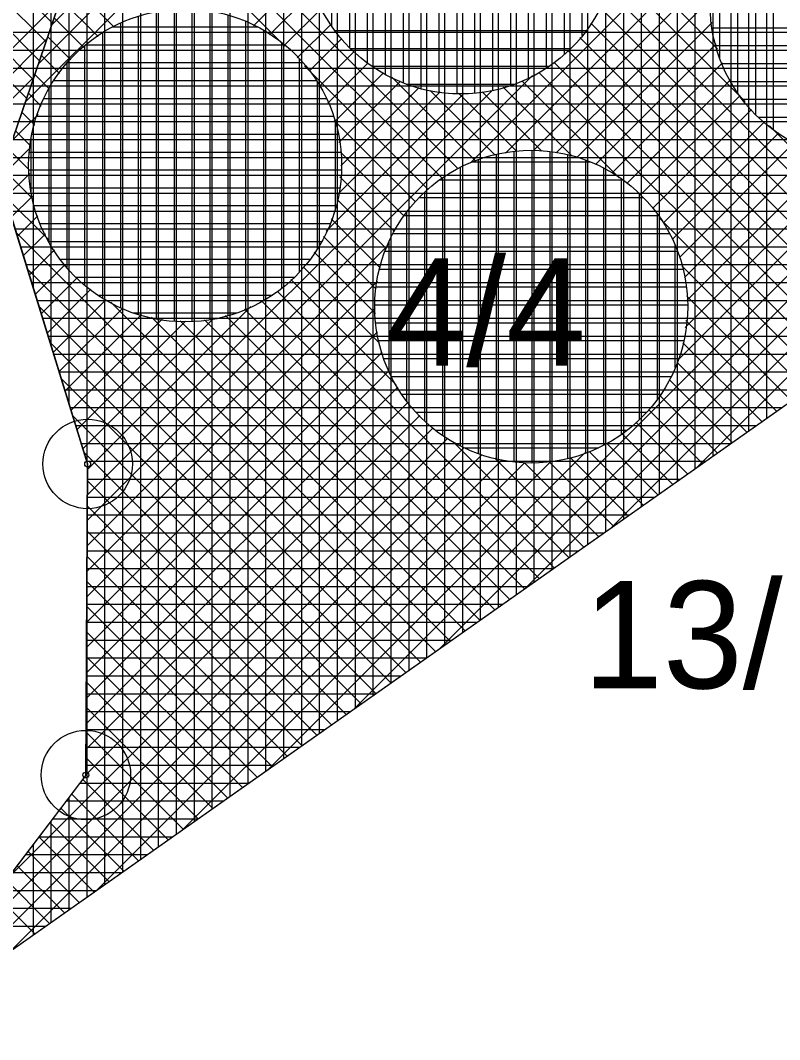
# Model space of a CAD drawing. Extents: x -566461 to -565198, y -1096301 to -1095707.
# Drawn here: x -566383.6 to -566375.11, y -1095873.77 to -1095862.37 of the extents above; entities that cross this region are included whole.
import ezdxf

# ---------------------------------------------------------------- set-up
doc = ezdxf.new("R2010")
doc.units = 0
for name, color, linetype in [('Vrstva 1', 7, 'Continuous'), ('Vrstva 24', 7, 'Continuous'), ('Vrstva 40', 7, 'Continuous'), ('Vrstva 41', 7, 'Continuous'), ('Vrstva 42', 7, 'Continuous'), ('Vrstva 43', 7, 'Continuous'), ('Vrstva 44', 7, 'Continuous')]:
    doc.layers.add(name, color=color, linetype=linetype)

msp = doc.modelspace()

# ---------------------------------------------------------------- linework, layer by layer
at = {"layer": 'Vrstva 1'}
for p, q in [((-566382.85, -1095867.33), (-566387.83, -1095851.23)), ((-566385.12, -1095873.77), (-566371.02, -1095863.83)), ((-566382.87, -1095870.81), (-566382.85, -1095867.33)), ((-566382.87, -1095870.81), (-566385.12, -1095873.77))]:
    msp.add_line(p, q, dxfattribs=at)
at = {"layer": 'Vrstva 24'}
for centre, radius in [((-566382.85, -1095867.33), 0.5), ((-566382.85, -1095867.33), 0.0327), ((-566382.87, -1095870.81), 0.5), ((-566382.87, -1095870.81), 0.0327)]:
    msp.add_circle(centre, radius, dxfattribs=at)
at = {"layer": 'Vrstva 41'}
for p, q in [((-566373.457, -1095852.625), (-566383.258, -1095862.426)), ((-566373.406, -1095852.857), (-566383.405, -1095862.857)), ((-566373.356, -1095853.09), (-566383.553, -1095863.287)), ((-566372.345, -1095857.736), (-566378.574, -1095863.965)), ((-566382.426, -1095860.308), (-566378.706, -1095864.029)), ((-566382.533, -1095860.484), (-566378.882, -1095864.136)), ((-566382.64, -1095860.66), (-566380.644, -1095862.656)), ((-566384.883, -1095860.757), (-566383.247, -1095862.393)), ((-566384.756, -1095861.167), (-566383.319, -1095862.604)), ((-566375.651, -1095861.324), (-566378.177, -1095863.851)), ((-566384.63, -1095861.576), (-566383.391, -1095862.815)), ((-566376.947, -1095861.545), (-566375.808, -1095862.684)), ((-566380.383, -1095861.814), (-566380.996, -1095862.427)), ((-566375.833, -1095861.789), (-566377.869, -1095863.825)), ((-566376.974, -1095861.801), (-566375.498, -1095863.276)), ((-566383.083, -1095861.914), (-566382.554, -1095862.443)), ((-566384.503, -1095861.986), (-566383.463, -1095863.025)), ((-566380.318, -1095862.032), (-566380.816, -1095862.529)), ((-566377.037, -1095862.02), (-566373.488, -1095865.57)), ((-566383.162, -1095862.148), (-566384.148, -1095863.133)), ((-566383.155, -1095862.125), (-566382.732, -1095862.548)), ((-566371.385, -1095862.15), (-566377.952, -1095868.717)), ((-566375.877, -1095862.117), (-566377.61, -1095863.85)), ((-566380.232, -1095862.229), (-566380.652, -1095862.649)), ((-566377.122, -1095862.218), (-566373.654, -1095865.687)), ((-566384.376, -1095862.395), (-566383.535, -1095863.236)), ((-566383.227, -1095862.336), (-566382.893, -1095862.67)), ((-566380.128, -1095862.408), (-566380.506, -1095862.785)), ((-566375.869, -1095862.391), (-566377.38, -1095863.902)), ((-566377.225, -1095862.398), (-566373.819, -1095865.804)), ((-566371.335, -1095862.382), (-566376.993, -1095868.041)), ((-566383.31, -1095862.578), (-566384.081, -1095863.349)), ((-566383.299, -1095862.546), (-566383.037, -1095862.808)), ((-566380.007, -1095862.569), (-566380.375, -1095862.937)), ((-566377.346, -1095862.56), (-566373.985, -1095865.92)), ((-566375.823, -1095862.628), (-566377.173, -1095863.978)), ((-566371.284, -1095862.615), (-566376.035, -1095867.365)), ((-566379.869, -1095862.714), (-566380.261, -1095863.106)), ((-566377.483, -1095862.706), (-566374.151, -1095866.037)), ((-566383.371, -1095862.757), (-566383.166, -1095862.962)), ((-566379.715, -1095862.843), (-566380.165, -1095863.293)), ((-566377.636, -1095862.836), (-566374.317, -1095866.154)), ((-566375.753, -1095862.841), (-566376.989, -1095864.077)), ((-566383.444, -1095862.968), (-566383.276, -1095863.135)), ((-566380.426, -1095862.874), (-566379.041, -1095864.259)), ((-566379.543, -1095862.954), (-566380.091, -1095863.502)), ((-566377.806, -1095862.949), (-566374.483, -1095866.271)), ((-566383.457, -1095863.008), (-566384.015, -1095863.565)), ((-566377.877, -1095862.985), (-566382.854, -1095867.962)), ((-566379.353, -1095863.047), (-566380.04, -1095863.734)), ((-566379.449, -1095863.002), (-566378.51, -1095863.941)), ((-566377.995, -1095863.042), (-566376.908, -1095864.129)), ((-566375.662, -1095863.033), (-566376.822, -1095864.192)), ((-566383.516, -1095863.178), (-566383.368, -1095863.326)), ((-566378.322, -1095863.147), (-566382.852, -1095867.677)), ((-566378.639, -1095863.182), (-566380.183, -1095864.725)), ((-566378.908, -1095863.167), (-566380.053, -1095864.312)), ((-566379.143, -1095863.119), (-566380.019, -1095863.995)), ((-566379.019, -1095863.15), (-566378.295, -1095863.874)), ((-566378.703, -1095863.183), (-566378.053, -1095863.833)), ((-566378.438, -1095863.165), (-566377.772, -1095863.83)), ((-566378.204, -1095863.116), (-566377.432, -1095863.888)), ((-566375.553, -1095863.207), (-566376.671, -1095864.324)), ((-566383.404, -1095863.421), (-566383.7, -1095863.717)), ((-566383.588, -1095863.389), (-566383.439, -1095863.538)), ((-566375.426, -1095863.363), (-566376.536, -1095864.472)), ((-566380.094, -1095863.489), (-566379.184, -1095864.399)), ((-566375.283, -1095863.502), (-566376.417, -1095864.637)), ((-566375.226, -1095863.548), (-566373.322, -1095865.453)), ((-566383.66, -1095863.6), (-566383.486, -1095863.773)), ((-566373.119, -1095863.601), (-566378.911, -1095869.393)), ((-566375.123, -1095863.625), (-566376.316, -1095864.818)), ((-566374.946, -1095863.731), (-566376.234, -1095865.019)), ((-566383.489, -1095863.788), (-566383.838, -1095864.137)), ((-566383.732, -1095863.81), (-566383.499, -1095864.044)), ((-566380.026, -1095863.839), (-566379.31, -1095864.556)), ((-566373.663, -1095863.862), (-566379.869, -1095870.068)), ((-566374.751, -1095863.818), (-566376.177, -1095865.245)), ((-566374.534, -1095863.884), (-566376.148, -1095865.499)), ((-566374.008, -1095863.924), (-566376.253, -1095866.169)), ((-566374.29, -1095863.924), (-566376.169, -1095865.802)), ((-566383.804, -1095864.021), (-566383.459, -1095864.366)), ((-566383.497, -1095864.08), (-566383.771, -1095864.353)), ((-566380.032, -1095864.117), (-566379.419, -1095864.73)), ((-566383.778, -1095864.331), (-566383.289, -1095864.819)), ((-566383.466, -1095864.332), (-566383.704, -1095864.569)), ((-566380.062, -1095864.37), (-566379.509, -1095864.923)), ((-566383.406, -1095864.554), (-566383.637, -1095864.785)), ((-566380.127, -1095864.587), (-566379.578, -1095865.136)), ((-566376.449, -1095864.588), (-566374.649, -1095866.388)), ((-566383.651, -1095864.74), (-566378.962, -1095869.429)), ((-566383.323, -1095864.754), (-566383.57, -1095865.001)), ((-566380.213, -1095864.784), (-566379.624, -1095865.373)), ((-566379.495, -1095864.886), (-566382.855, -1095868.246)), ((-566383.221, -1095864.934), (-566383.503, -1095865.217)), ((-566380.318, -1095864.962), (-566379.632, -1095865.648)), ((-566383.101, -1095865.098), (-566383.437, -1095865.433)), ((-566380.44, -1095865.123), (-566379.585, -1095865.978)), ((-566376.208, -1095865.112), (-566374.815, -1095866.505)), ((-566383.524, -1095865.15), (-566379.128, -1095869.546)), ((-566382.965, -1095865.244), (-566383.37, -1095865.649)), ((-566379.609, -1095865.283), (-566382.857, -1095868.531)), ((-566380.578, -1095865.267), (-566379.401, -1095866.445)), ((-566382.813, -1095865.375), (-566383.303, -1095865.865)), ((-566380.732, -1095865.396), (-566377.635, -1095868.493)), ((-566376.15, -1095865.452), (-566374.981, -1095866.622)), ((-566383.398, -1095865.559), (-566379.294, -1095869.663)), ((-566382.644, -1095865.489), (-566383.236, -1095866.081)), ((-566382.457, -1095865.585), (-566383.169, -1095866.297)), ((-566379.635, -1095865.591), (-566382.859, -1095868.815)), ((-566381.025, -1095865.567), (-566382.85, -1095867.393)), ((-566382.589, -1095865.519), (-566378.796, -1095869.312)), ((-566381.096, -1095865.598), (-566377.967, -1095868.727)), ((-566380.905, -1095865.506), (-566377.801, -1095868.61)), ((-566382.248, -1095865.659), (-566383.103, -1095866.513)), ((-566382.016, -1095865.71), (-566383.036, -1095866.729)), ((-566381.44, -1095865.7), (-566382.902, -1095867.162)), ((-566382.136, -1095865.689), (-566378.63, -1095869.195)), ((-566381.543, -1095865.716), (-566378.299, -1095868.961)), ((-566381.308, -1095865.669), (-566378.133, -1095868.844)), ((-566381.755, -1095865.732), (-566382.969, -1095866.946)), ((-566381.814, -1095865.729), (-566378.465, -1095869.078)), ((-566376.161, -1095865.725), (-566375.147, -1095866.739)), ((-566379.61, -1095865.85), (-566382.86, -1095869.1)), ((-566383.271, -1095865.969), (-566379.46, -1095869.78)), ((-566376.194, -1095865.975), (-566375.313, -1095866.856)), ((-566379.558, -1095866.08), (-566382.862, -1095869.384)), ((-566379.482, -1095866.287), (-566382.863, -1095869.668)), ((-566376.261, -1095866.19), (-566375.478, -1095866.973)), ((-566383.144, -1095866.378), (-566379.626, -1095869.897)), ((-566376.349, -1095866.386), (-566375.644, -1095867.09)), ((-566379.383, -1095866.471), (-566382.865, -1095869.953)), ((-566376.456, -1095866.562), (-566375.81, -1095867.207)), ((-566379.268, -1095866.638), (-566382.867, -1095870.237)), ((-566376.579, -1095866.721), (-566375.976, -1095867.324)), ((-566383.018, -1095866.788), (-566379.792, -1095870.014)), ((-566379.136, -1095866.789), (-566382.868, -1095870.522)), ((-566378.988, -1095866.924), (-566382.87, -1095870.806)), ((-566376.719, -1095866.864), (-566376.142, -1095867.441)), ((-566378.823, -1095867.043), (-566383.755, -1095871.974)), ((-566378.765, -1095867.081), (-566377.469, -1095868.376)), ((-566376.876, -1095866.99), (-566376.308, -1095867.558)), ((-566378.642, -1095867.144), (-566384.651, -1095873.153)), ((-566382.891, -1095867.197), (-566379.958, -1095870.131)), ((-566377.243, -1095867.189), (-566376.64, -1095867.792)), ((-566377.05, -1095867.099), (-566376.474, -1095867.675)), ((-566378.441, -1095867.226), (-566384.663, -1095873.448)), ((-566378.215, -1095867.283), (-566383.704, -1095872.772)), ((-566377.961, -1095867.312), (-566382.745, -1095872.096)), ((-566377.666, -1095867.299), (-566381.787, -1095871.42)), ((-566377.291, -1095867.207), (-566380.828, -1095870.744)), ((-566378.298, -1095867.265), (-566377.303, -1095868.259)), ((-566377.968, -1095867.312), (-566377.137, -1095868.143)), ((-566377.693, -1095867.304), (-566376.971, -1095868.026)), ((-566377.456, -1095867.258), (-566376.806, -1095867.909)), ((-566382.851, -1095867.52), (-566380.123, -1095870.248)), ((-566382.853, -1095867.801), (-566380.289, -1095870.365)), ((-566382.854, -1095868.082), (-566380.455, -1095870.481)), ((-566382.856, -1095868.364), (-566380.621, -1095870.598)), ((-566382.858, -1095868.645), (-566380.787, -1095870.715)), ((-566382.859, -1095868.926), (-566380.953, -1095870.832)), ((-566382.861, -1095869.207), (-566381.119, -1095870.949)), ((-566382.862, -1095869.489), (-566381.285, -1095871.066)), ((-566382.864, -1095869.77), (-566381.451, -1095871.183)), ((-566382.866, -1095870.051), (-566381.616, -1095871.3)), ((-566382.867, -1095870.332), (-566381.782, -1095871.417)), ((-566382.869, -1095870.613), (-566381.948, -1095871.534)), ((-566382.907, -1095870.858), (-566382.114, -1095871.651)), ((-566383.029, -1095871.019), (-566382.28, -1095871.768)), ((-566383.151, -1095871.18), (-566382.446, -1095871.885)), ((-566383.273, -1095871.34), (-566382.612, -1095872.002)), ((-566383.395, -1095871.501), (-566382.778, -1095872.119)), ((-566383.518, -1095871.662), (-566382.944, -1095872.236)), ((-566383.64, -1095871.823), (-566383.11, -1095872.353)), ((-566383.762, -1095871.983), (-566383.275, -1095872.47)), ((-566383.884, -1095872.144), (-566383.441, -1095872.587))]:
    msp.add_line(p, q, dxfattribs=at)
at = {"layer": 'Vrstva 42'}
for points in [[(-566383.841, -1095864.127), (-566382.67, -1095860.71), (-566381.61, -1095858.96), (-566380.13, -1095856.89), (-566378.22, -1095854.98), (-566377.21, -1095854.03), (-566376.26, -1095853.18), (-566375.36, -1095851.91), (-566374.4, -1095850.47), (-566374.143, -1095849.47), (-566375.63, -1095842.63), (-566387.83, -1095851.23)], [(-566383.841, -1095864.127), (-566382.85, -1095867.33), (-566382.87, -1095870.81), (-566385.12, -1095873.77), (-566371.02, -1095863.83), (-566374.143, -1095849.47), (-566374.4, -1095850.47), (-566376.26, -1095853.18), (-566378.22, -1095854.98), (-566380.13, -1095856.89), (-566381.61, -1095858.96), (-566382.67, -1095860.71)]]:
    msp.add_lwpolyline(points, close=True, dxfattribs=at)
at = {"layer": 'Vrstva 43'}
for p, q in [((-566375.66, -1095842.651), (-566375.66, -1095867.101)), ((-566375.86, -1095842.792), (-566375.86, -1095867.242)), ((-566376.06, -1095842.933), (-566376.06, -1095867.383)), ((-566376.26, -1095843.074), (-566376.26, -1095867.524)), ((-566376.46, -1095843.215), (-566376.46, -1095867.665)), ((-566376.66, -1095843.356), (-566376.66, -1095867.806)), ((-566375.46, -1095843.412), (-566375.46, -1095866.96)), ((-566376.86, -1095843.497), (-566376.86, -1095867.947)), ((-566377.06, -1095843.638), (-566377.06, -1095868.088)), ((-566377.26, -1095843.779), (-566377.26, -1095868.229)), ((-566377.46, -1095843.92), (-566377.46, -1095868.37)), ((-566377.66, -1095844.061), (-566377.66, -1095868.511)), ((-566377.86, -1095844.202), (-566377.86, -1095868.652)), ((-566378.06, -1095844.343), (-566378.06, -1095868.793)), ((-566375.26, -1095844.332), (-566375.26, -1095866.819)), ((-566378.26, -1095844.484), (-566378.26, -1095868.934)), ((-566378.46, -1095844.625), (-566378.46, -1095869.075)), ((-566378.66, -1095844.766), (-566378.66, -1095869.216)), ((-566378.86, -1095844.907), (-566378.86, -1095869.357)), ((-566379.06, -1095845.048), (-566379.06, -1095869.498)), ((-566379.26, -1095845.189), (-566379.26, -1095869.639)), ((-566379.46, -1095845.33), (-566379.46, -1095869.78)), ((-566379.66, -1095845.471), (-566379.66, -1095869.921)), ((-566379.86, -1095845.612), (-566379.86, -1095870.062)), ((-566380.06, -1095845.753), (-566380.06, -1095870.203)), ((-566380.26, -1095845.894), (-566380.26, -1095870.344)), ((-566380.46, -1095846.035), (-566380.46, -1095870.485)), ((-566380.66, -1095846.176), (-566380.66, -1095870.626)), ((-566380.86, -1095846.317), (-566380.86, -1095870.767)), ((-566381.06, -1095846.458), (-566381.06, -1095870.908)), ((-566381.26, -1095846.599), (-566381.26, -1095871.049)), ((-566381.46, -1095846.74), (-566381.46, -1095871.19)), ((-566381.66, -1095846.881), (-566381.66, -1095871.331)), ((-566381.86, -1095847.022), (-566381.86, -1095871.472)), ((-566382.06, -1095847.163), (-566382.06, -1095871.613)), ((-566382.26, -1095847.304), (-566382.26, -1095871.754)), ((-566382.46, -1095847.445), (-566382.46, -1095871.895)), ((-566382.66, -1095847.586), (-566382.66, -1095872.036)), ((-566382.86, -1095847.727), (-566382.86, -1095867.298)), ((-566383.06, -1095847.868), (-566383.06, -1095866.651)), ((-566383.26, -1095848.009), (-566383.26, -1095866.004)), ((-566383.46, -1095848.15), (-566383.46, -1095865.358)), ((-566384.344, -1095862.5), (-566371.309, -1095862.5)), ((-566384.282, -1095862.7), (-566371.266, -1095862.7)), ((-566384.22, -1095862.9), (-566371.222, -1095862.9)), ((-566384.158, -1095863.1), (-566371.179, -1095863.1)), ((-566384.097, -1095863.3), (-566371.135, -1095863.3)), ((-566384.035, -1095863.5), (-566371.092, -1095863.5)), ((-566383.973, -1095863.7), (-566371.048, -1095863.7)), ((-566383.911, -1095863.9), (-566371.119, -1095863.9)), ((-566383.849, -1095864.1), (-566371.403, -1095864.1)), ((-566383.787, -1095864.3), (-566371.687, -1095864.3)), ((-566383.725, -1095864.5), (-566371.97, -1095864.5)), ((-566383.664, -1095864.7), (-566372.254, -1095864.7)), ((-566383.602, -1095864.9), (-566372.538, -1095864.9)), ((-566383.54, -1095865.1), (-566372.822, -1095865.1)), ((-566383.478, -1095865.3), (-566373.105, -1095865.3)), ((-566383.416, -1095865.5), (-566373.389, -1095865.5)), ((-566383.354, -1095865.7), (-566373.673, -1095865.7)), ((-566383.292, -1095865.9), (-566373.956, -1095865.9)), ((-566383.23, -1095866.1), (-566374.24, -1095866.1)), ((-566383.169, -1095866.3), (-566374.524, -1095866.3)), ((-566383.107, -1095866.5), (-566374.807, -1095866.5)), ((-566383.045, -1095866.7), (-566375.091, -1095866.7)), ((-566382.983, -1095866.9), (-566375.375, -1095866.9)), ((-566382.921, -1095867.1), (-566375.659, -1095867.1)), ((-566382.859, -1095867.3), (-566375.942, -1095867.3)), ((-566382.851, -1095867.5), (-566376.226, -1095867.5)), ((-566382.852, -1095867.7), (-566376.51, -1095867.7)), ((-566382.853, -1095867.9), (-566376.793, -1095867.9)), ((-566382.854, -1095868.1), (-566377.077, -1095868.1)), ((-566382.856, -1095868.3), (-566377.361, -1095868.3)), ((-566382.857, -1095868.5), (-566377.644, -1095868.5)), ((-566382.858, -1095868.7), (-566377.928, -1095868.7)), ((-566382.859, -1095868.9), (-566378.212, -1095868.9)), ((-566382.86, -1095869.07), (-566382.86, -1095872.177)), ((-566382.86, -1095869.1), (-566378.496, -1095869.1)), ((-566382.861, -1095869.3), (-566378.779, -1095869.3)), ((-566382.862, -1095869.5), (-566379.063, -1095869.5)), ((-566382.864, -1095869.7), (-566379.347, -1095869.7)), ((-566382.865, -1095869.9), (-566379.63, -1095869.9)), ((-566382.866, -1095870.1), (-566379.914, -1095870.1)), ((-566382.867, -1095870.3), (-566380.198, -1095870.3)), ((-566382.868, -1095870.5), (-566380.481, -1095870.5)), ((-566382.869, -1095870.7), (-566380.765, -1095870.7)), ((-566382.938, -1095870.9), (-566381.049, -1095870.9)), ((-566383.06, -1095871.06), (-566383.06, -1095872.318)), ((-566383.09, -1095871.1), (-566381.333, -1095871.1)), ((-566383.242, -1095871.3), (-566381.616, -1095871.3)), ((-566383.26, -1095871.323), (-566383.26, -1095872.459)), ((-566383.394, -1095871.5), (-566381.9, -1095871.5)), ((-566383.46, -1095871.586), (-566383.46, -1095872.6)), ((-566383.547, -1095871.7), (-566382.184, -1095871.7)), ((-566383.699, -1095871.9), (-566382.467, -1095871.9)), ((-566383.851, -1095872.1), (-566382.751, -1095872.1)), ((-566384.003, -1095872.3), (-566383.035, -1095872.3)), ((-566384.155, -1095872.5), (-566383.318, -1095872.5))]:
    msp.add_line(p, q, dxfattribs=at)
msp.add_lwpolyline([(-566375.63, -1095842.63), (-566387.83, -1095851.23), (-566382.85, -1095867.33), (-566382.87, -1095870.81), (-566385.12, -1095873.77), (-566371.02, -1095863.83)], close=True, dxfattribs=at)
at = {"layer": 'Vrstva 44'}
for p, q in [((-566379.12, -1095863.133), (-566379.12, -1095859.748)), ((-566378.92, -1095863.172), (-566378.92, -1095859.708)), ((-566378.72, -1095863.189), (-566378.72, -1095859.692)), ((-566378.52, -1095863.181), (-566378.52, -1095859.699)), ((-566378.32, -1095863.151), (-566378.32, -1095859.728)), ((-566378.12, -1095863.096), (-566378.12, -1095859.784)), ((-566379.32, -1095863.068), (-566379.32, -1095859.812)), ((-566377.92, -1095863.016), (-566377.92, -1095859.866)), ((-566379.52, -1095862.974), (-566379.52, -1095859.907)), ((-566377.72, -1095862.901), (-566377.72, -1095859.977)), ((-566379.72, -1095862.845), (-566379.72, -1095860.034)), ((-566379.92, -1095862.673), (-566379.92, -1095860.208)), ((-566377.52, -1095862.749), (-566377.52, -1095860.132)), ((-566377.32, -1095862.538), (-566377.32, -1095860.34)), ((-566380.12, -1095862.433), (-566380.12, -1095860.448)), ((-566375.18, -1095863.595), (-566375.18, -1095860.784)), ((-566375.38, -1095863.423), (-566375.38, -1095860.958)), ((-566375.58, -1095863.183), (-566375.58, -1095861.198)), ((-566375.78, -1095862.796), (-566375.78, -1095861.582)), ((-566382.08, -1095865.709), (-566382.08, -1095862.27)), ((-566381.88, -1095865.734), (-566381.88, -1095862.245)), ((-566381.68, -1095865.737), (-566381.68, -1095862.244)), ((-566381.48, -1095865.717), (-566381.48, -1095862.265)), ((-566382.48, -1095865.583), (-566382.48, -1095862.397)), ((-566382.28, -1095865.66), (-566382.28, -1095862.321)), ((-566381.28, -1095865.672), (-566381.28, -1095862.309)), ((-566381.08, -1095865.6), (-566381.08, -1095862.378)), ((-566382.68, -1095865.477), (-566382.68, -1095862.502)), ((-566382.57, -1095862.44), (-566380.949, -1095862.44)), ((-566380.88, -1095865.501), (-566380.88, -1095862.48)), ((-566380.086, -1095862.48), (-566377.273, -1095862.48)), ((-566375.87, -1095862.45), (-566372.411, -1095862.45)), ((-566380.68, -1095865.365), (-566380.68, -1095862.615)), ((-566382.88, -1095865.333), (-566382.88, -1095862.648)), ((-566382.871, -1095862.64), (-566380.647, -1095862.64)), ((-566379.913, -1095862.68), (-566377.448, -1095862.68)), ((-566375.827, -1095862.65), (-566372.452, -1095862.65)), ((-566383.08, -1095865.138), (-566383.08, -1095862.842)), ((-566383.078, -1095862.84), (-566380.443, -1095862.84)), ((-566380.48, -1095865.182), (-566380.48, -1095862.8)), ((-566375.759, -1095862.85), (-566372.521, -1095862.85)), ((-566379.671, -1095862.88), (-566377.689, -1095862.88)), ((-566383.227, -1095863.04), (-566380.292, -1095863.04)), ((-566380.28, -1095864.922), (-566380.28, -1095863.06)), ((-566379.286, -1095863.08), (-566378.07, -1095863.08)), ((-566375.664, -1095863.05), (-566372.618, -1095863.05)), ((-566383.28, -1095864.857), (-566383.28, -1095863.125)), ((-566383.341, -1095863.24), (-566380.181, -1095863.24)), ((-566375.53, -1095863.25), (-566372.748, -1095863.25)), ((-566383.42, -1095863.44), (-566380.099, -1095863.44)), ((-566380.08, -1095864.475), (-566380.08, -1095863.507)), ((-566375.354, -1095863.45), (-566372.928, -1095863.45)), ((-566383.473, -1095863.64), (-566380.047, -1095863.64)), ((-566383.48, -1095864.302), (-566383.48, -1095863.677)), ((-566383.502, -1095863.84), (-566380.018, -1095863.84)), ((-566378.28, -1095867.276), (-566378.28, -1095863.866)), ((-566378.08, -1095867.309), (-566378.08, -1095863.832)), ((-566377.88, -1095867.318), (-566377.88, -1095863.821)), ((-566377.68, -1095867.305), (-566377.68, -1095863.833)), ((-566377.48, -1095867.27), (-566377.48, -1095863.871)), ((-566378.549, -1095863.95), (-566377.23, -1095863.95)), ((-566378.48, -1095867.216), (-566378.48, -1095863.924)), ((-566377.28, -1095867.21), (-566377.28, -1095863.932)), ((-566383.508, -1095864.04), (-566380.013, -1095864.04)), ((-566378.68, -1095867.131), (-566378.68, -1095864.009)), ((-566377.08, -1095867.119), (-566377.08, -1095864.02)), ((-566378.91, -1095864.15), (-566376.87, -1095864.15)), ((-566378.88, -1095867.011), (-566378.88, -1095864.129)), ((-566376.88, -1095866.997), (-566376.88, -1095864.143)), ((-566383.492, -1095864.24), (-566380.029, -1095864.24)), ((-566379.08, -1095866.852), (-566379.08, -1095864.287)), ((-566376.68, -1095866.832), (-566376.68, -1095864.307)), ((-566383.449, -1095864.44), (-566380.069, -1095864.44)), ((-566379.142, -1095864.35), (-566376.637, -1095864.35)), ((-566379.311, -1095864.55), (-566376.47, -1095864.55)), ((-566379.28, -1095866.63), (-566379.28, -1095864.509)), ((-566376.48, -1095866.605), (-566376.48, -1095864.536)), ((-566383.383, -1095864.64), (-566380.137, -1095864.64)), ((-566379.434, -1095864.75), (-566376.345, -1095864.75)), ((-566383.289, -1095864.84), (-566380.233, -1095864.84)), ((-566379.48, -1095866.3), (-566379.48, -1095864.84)), ((-566376.28, -1095866.251), (-566376.28, -1095864.886)), ((-566379.525, -1095864.95), (-566376.256, -1095864.95)), ((-566383.158, -1095865.04), (-566380.36, -1095865.04)), ((-566382.984, -1095865.24), (-566380.538, -1095865.24)), ((-566379.589, -1095865.15), (-566376.193, -1095865.15)), ((-566379.625, -1095865.35), (-566376.154, -1095865.35)), ((-566382.737, -1095865.44), (-566380.784, -1095865.44)), ((-566379.638, -1095865.55), (-566376.141, -1095865.55)), ((-566382.337, -1095865.64), (-566381.18, -1095865.64)), ((-566379.629, -1095865.75), (-566376.151, -1095865.75)), ((-566379.597, -1095865.95), (-566376.184, -1095865.95)), ((-566379.54, -1095866.15), (-566376.24, -1095866.15)), ((-566379.454, -1095866.35), (-566376.324, -1095866.35)), ((-566379.338, -1095866.55), (-566376.443, -1095866.55)), ((-566379.18, -1095866.75), (-566376.598, -1095866.75)), ((-566378.965, -1095866.95), (-566376.816, -1095866.95)), ((-566378.638, -1095867.15), (-566377.139, -1095867.15))]:
    msp.add_line(p, q, dxfattribs=at)
for centre in [(-566378.68, -1095861.44), (-566374.14, -1095862.19), (-566381.76, -1095863.99), (-566377.89, -1095865.57)]:
    msp.add_circle(centre, 1.75, dxfattribs=at)

# ---------------------------------------------------------------- texts
at = {"layer": 'Vrstva 40'}
for s, p in [('4/4', (-566379.51, -1095866.23)), ('13/50', (-566377.31, -1095869.84))]:
    msp.add_text(s, height=1.2, dxfattribs=at).set_placement(p)

doc.saveas('drawing.dxf')
